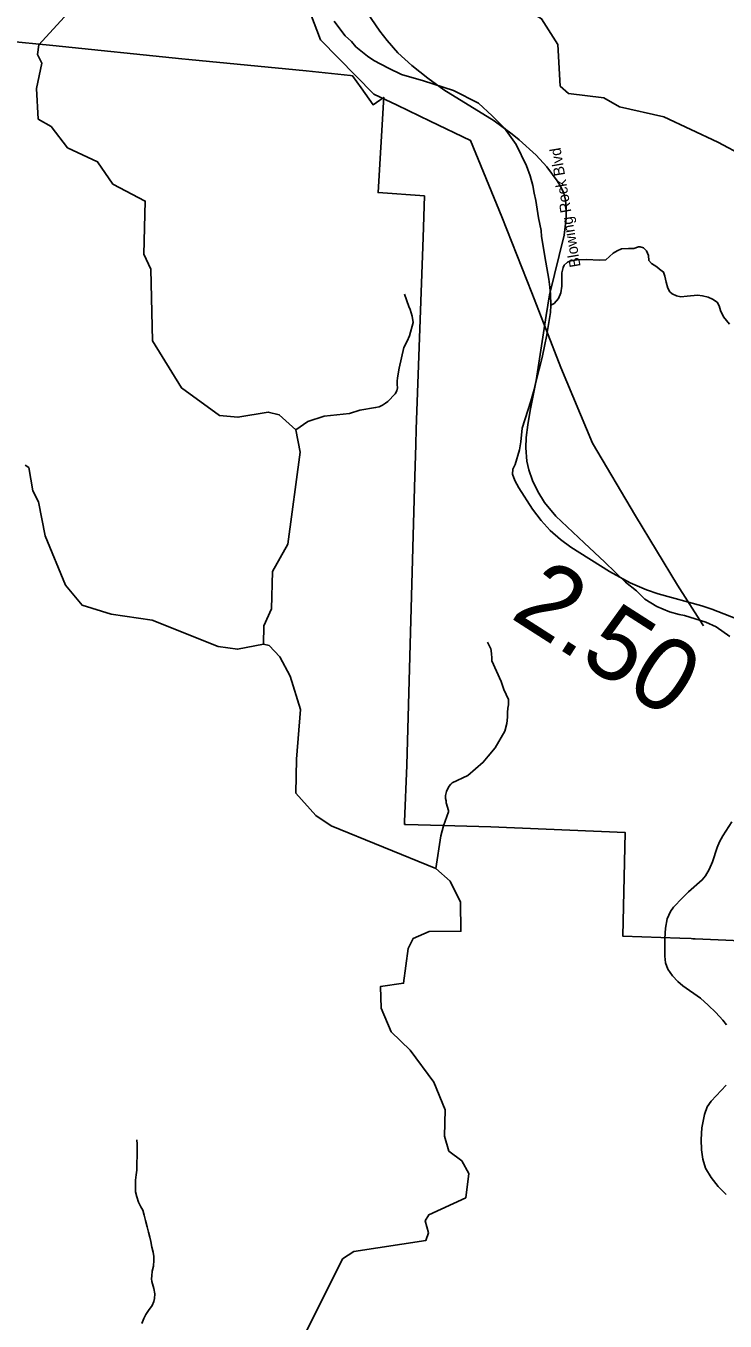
# Model space of a CAD drawing. Extents: x 1159738 to 1321356, y 736314 to 882035.
# Drawn here: x 1219753 to 1224551, y 852123 to 861011 of the extents above; entities that cross this region are included whole.
import ezdxf

# ---------------------------------------------------------------- set-up
doc = ezdxf.new("R2010")
doc.units = 0
for name, color, linetype in [('Exist Boundary Land Use Forest National US Forest Service', 7, 'Continuous'), ('Exist Hydrographic Creek Single Shore', 7, 'Continuous'), ('Exist Hydrographic Misc Water Feature', 7, 'Continuous'), ('Exist Road Non-System Type 51', 7, 'Continuous'), ('Exist Road Primary US Attributed', 7, 'Continuous'), ('Exist Road Primary US Label', 7, 'Continuous'), ('Exist Road Primary US Mileage Hundredths English Label', 7, 'Continuous'), ('Exist Utilities Electrical Transmission Line', 7, 'Continuous')]:
    doc.layers.add(name, color=color, linetype=linetype)

msp = doc.modelspace()

# ---------------------------------------------------------------- linework, layer by layer
at = {"layer": 'Exist Boundary Land Use Forest National US Forest Service'}
msp.add_lwpolyline([(1226283.5, 854661.7), (1224344.4, 854746.7), (1224328.4, 854747.2), (1224318.7, 854747.6), (1224241.4, 854750.2), (1223849.4, 854763.7), (1223864.3, 855476.7), (1222943.3, 855513.7), (1222614.8, 855523.7), (1222360.5, 855531.4), (1222351.4, 855531.7), (1222352, 855547.9), (1222366.4, 855937.7), (1222420.1, 857844.3), (1222428.3, 858138.2), (1222431.4, 858242.7), (1222478.1, 859557.9), (1222488.2, 859843.8), (1222169.3, 859866.7), (1222206.4, 860487.8), (1222208.2, 860519.7), (1222181.5, 860501.4), (1222135.2, 860469.8), (1222053.2, 860584.9), (1221994.3, 860667.8), (1221979.5, 860669.4), (1221677.2, 860702.7), (1220871.3, 860779.2), (1220823.2, 860783.7), (1219937.3, 860875.8), (1219820.9, 860887.3), (1219351.2, 860933.7)], dxfattribs=at)
at = {"layer": 'Exist Hydrographic Creek Single Shore'}
for points in [[(1221382.4, 856768.8), (1221385.4, 856893.4), (1221438.4, 857010.6), (1221445.3, 857266.5), (1221550.3, 857454.8), (1221634.3, 858086.6), (1221605.4, 858238.2), (1221491.4, 858342.3), (1221416.3, 858360.2), (1221207.4, 858325), (1221082.3, 858337.3), (1220820.3, 858526.4), (1220621.3, 858848.8), (1220609.3, 859341.4), (1220562.3, 859444.2), (1220572.3, 859808.3), (1220350.2, 859924.4), (1220245.3, 860077.4), (1220039.3, 860173.5), (1219927.2, 860320.2), (1219836.3, 860371.3), (1219825.3, 860581.6), (1219863.3, 860754.7), (1219832.3, 860814.5), (1219842.2, 860879.9), (1220065.2, 861124.9)], [(1221618.5, 851935.3), (1221926.5, 852549.6), (1222003.5, 852600.6), (1222497.5, 852676), (1222515.4, 852728.2), (1222492.4, 852810.7), (1222518.5, 852852.8), (1222771.4, 852969.2), (1222793.4, 853136.2), (1222745.5, 853222.5), (1222655.4, 853290), (1222624.5, 853392.3), (1222629.4, 853572.8), (1222551.4, 853761.5), (1222390.4, 853981.3), (1222260.4, 854108.7), (1222190.4, 854271), (1222185.4, 854418.7), (1222344.4, 854441.8), (1222376.4, 854680.8), (1222411.4, 854749), (1222521.4, 854796.1), (1222738.4, 854798.4), (1222735.4, 854998.6), (1222664.4, 855141.2), (1222566.3, 855228.5), (1221848.4, 855521.9), (1221742.3, 855593), (1221604.3, 855746.7), (1221610.4, 855979.7), (1221636.3, 856320.6), (1221567.3, 856548.4), (1221496.4, 856681.2), (1221423.4, 856758.1), (1221382.4, 856768.8)]]:
    msp.add_lwpolyline(points, dxfattribs=at)
at = {"layer": 'Exist Hydrographic Misc Water Feature'}
for points in [[(1224501.3, 860212.1), (1224131.3, 860387.1), (1223825.3, 860455.5), (1223718.3, 860516.8), (1223477.3, 860547.9), (1223420.3, 860598.3), (1223403.3, 860884.2), (1223291.3, 861060.3), (1223159.3, 861141.9), (1223087.3, 861241.7), (1223081.3, 861310.8), (1222852.3, 861797.9), (1222789.2, 861917.4), (1222800.3, 862350.4), (1222729.3, 862476.6), (1222575.3, 862650.4), (1222351.3, 862697.6), (1222228.2, 862765.7), (1222196.2, 862825.4), (1222192.2, 862976.5), (1222129.3, 863128.7), (1221976.2, 863332)], [(1222067.3, 861140.6), (1222181.3, 860975.7), (1222231.3, 860909.7), (1222305.3, 860826.6), (1222401.3, 860738.1), (1222510.3, 860651.1), (1222621.3, 860571.7), (1222965.3, 860359), (1223089.3, 860267.9), (1223137.3, 860228), (1223255.3, 860123.9), (1223328.3, 860044.1), (1223399.3, 859947.9), (1223424.3, 859906.1), (1223443.4, 859863), (1223456.3, 859814.8), (1223461.3, 859757.9), (1223460.3, 859689.9), (1223446.3, 859575.6), (1223346.4, 859165.6), (1223322.4, 859023.6), (1223255.3, 858577.9), (1223241.4, 858514.6), (1223218.3, 858435.3), (1223157.3, 858249.9), (1223149.3, 858155.9), (1223139.4, 858102.5), (1223110.4, 858001.6), (1223095.4, 857967.9), (1223092.3, 857935.8), (1223108.3, 857891.7), (1223135.4, 857841.3), (1223230.3, 857695.6), (1223289.4, 857616.4), (1223351.4, 857547.9), (1223421.3, 857486), (1223492.4, 857434.5), (1223758.4, 857265.7), (1223899.4, 857189.6), (1224012.4, 857140.1), (1224091.4, 857113), (1224392.3, 857031.8), (1224460.4, 857008.9), (1224677.4, 856923.5)], [(1224682.3, 860116.7), (1224501.3, 860212.1)], [(1222351.6, 859170.9), (1222381.3, 859086.1), (1222390.8, 859063.8), (1222403.5, 859019.4), (1222410.3, 858975.2), (1222385.9, 858883.8), (1222369, 858848.2), (1222345.7, 858802.8), (1222313.8, 858661.6), (1222304.1, 858595.8), (1222301.4, 858571.8), (1222300.8, 858549.8), (1222302.2, 858527.8), (1222297.6, 858505.9), (1222287.1, 858486.2), (1222237.5, 858433.5), (1222221.3, 858421.9), (1222200.9, 858408.5), (1222176.5, 858397.1), (1222152.5, 858391.8), (1222043.9, 858374.6), (1221973.2, 858350.6), (1221800.6, 858333.2), (1221687.5, 858296.2), (1221605.4, 858238.2)], [(1221382.4, 856768.8), (1221205.3, 856732.9), (1221073.4, 856752), (1220619.4, 856931.8), (1220337.3, 856973.6), (1220138.3, 857036.6), (1220025.3, 857173.4), (1219884.4, 857511.1), (1219840.3, 857745.1), (1219801.3, 857821.3), (1219772.3, 857979.5), (1219747.3, 857996.4)], [(1222921.5, 856781.8), (1222944.3, 856735.1), (1222945.9, 856725.1), (1222945.7, 856719.1), (1222947.3, 856703), (1222950.5, 856671), (1222950, 856653), (1223014.1, 856511.1), (1223023.5, 856484.8), (1223032.7, 856456.6), (1223064.8, 856387.6), (1223063.9, 856351.6), (1223061.2, 856329.7), (1223058.5, 856299.8), (1223057.7, 856267.8), (1223052.4, 856223.9), (1223039, 856172.2), (1222973.9, 856055.8), (1222926.2, 855999.1), (1222891.2, 855958), (1222784.6, 855866.8), (1222679.1, 855817.7), (1222668.9, 855807.9), (1222654.4, 855790.3), (1222639.6, 855756.7), (1222632.8, 855730.8), (1222632.7, 855722.8), (1222632.3, 855708.8), (1222635.8, 855692.8), (1222637.4, 855678.7), (1222654, 855626.2), (1222653.8, 855618.2), (1222619.2, 855521), (1222599.3, 855453.6), (1222566.3, 855228.5)], [(1224597.4, 855548), (1224535.5, 855453), (1224512.4, 855411.6), (1224495.4, 855372), (1224463.4, 855274.5), (1224442.4, 855223), (1224417.5, 855178), (1224394.4, 855150.8), (1224299.5, 855068.1), (1224258.4, 855028.5), (1224196.4, 854962.8), (1224175.4, 854934.1), (1224154.4, 854884.3), (1224142.4, 854819.5), (1224136.4, 854747.7), (1224136.4, 854627.5), (1224142.4, 854581.5), (1224158.5, 854537)], [(1224158.5, 854537), (1224189.4, 854492), (1224226.5, 854453.8), (1224261.4, 854423.3), (1224381.5, 854338), (1224435.4, 854291.6), (1224488.4, 854240.5), (1224535.5, 854188.1), (1224560.5, 854156)], [(1224558.4, 853741.5), (1224454.5, 853632.7), (1224428.4, 853592.8), (1224409.5, 853540.2), (1224392.4, 853449.8), (1224386.5, 853369.6), (1224388.4, 853298.3), (1224397.5, 853234.3), (1224417.5, 853172.8), (1224454.5, 853108), (1224503.5, 853045.7), (1224557.5, 852992.3)], [(1220513.4, 853366.5), (1220516.5, 853336.3), (1220517.6, 853296.3), (1220516.2, 853254.3), (1220515.1, 853208.3), (1220513.8, 853158.3), (1220509, 853126.4), (1220505.9, 853090.5), (1220504.8, 853048.5), (1220505.8, 853010.4), (1220514.8, 852976.2), (1220525.8, 852937.9), (1220541.1, 852907.4), (1220554.4, 852885), (1220565.5, 852850.7), (1220574.4, 852812.4), (1220585.3, 852770.1), (1220594.3, 852733.8), (1220603.4, 852699.6), (1220610.6, 852669.4), (1220617.5, 852631.2), (1220626.7, 852596.9), (1220631.8, 852566.7), (1220631.2, 852540.7), (1220628.1, 852500.8), (1220619.1, 852465), (1220618.2, 852433), (1220615.7, 852413), (1220617.1, 852395), (1220622.8, 852378.9), (1220631.9, 852346.6), (1220636.9, 852310.4), (1220636.1, 852278.4), (1220631.5, 852256.5), (1220618.7, 852228.9), (1220593.9, 852195.5), (1220575.1, 852168), (1220562.3, 852140.3), (1220549.4, 852106.6)]]:
    msp.add_lwpolyline(points, dxfattribs=at)
at = {"layer": 'Exist Road Non-System Type 51'}
msp.add_lwpolyline([(1223354.1, 859094.2), (1223377.4, 859106.7), (1223408.3, 859139.6), (1223423.8, 859178.2), (1223429.6, 859224.7), (1223431.5, 859315.5), (1223439.2, 859352.3), (1223447, 859367.8), (1223470.1, 859389), (1223491.4, 859398.7), (1223535.9, 859406.4), (1223599.6, 859408.4), (1223688.5, 859402.6), (1223733, 859406.4), (1223783.2, 859450.9), (1223810.3, 859466.4), (1223839.3, 859481.9), (1223887.6, 859483.8), (1223924.3, 859483.8), (1223957.1, 859495.4), (1223968.7, 859495.4), (1223991.9, 859487.7), (1224011.3, 859466.4), (1224024.8, 859435.5), (1224028.6, 859400.6), (1224046, 859381.3), (1224082.8, 859358.1), (1224100.2, 859340.7), (1224127.2, 859321.4), (1224136.9, 859292.3), (1224146.5, 859251.7), (1224158.1, 859210.6), (1224170.7, 859186.5), (1224187.1, 859172), (1224217.1, 859157.5), (1224246.1, 859151.7), (1224291.5, 859155.5), (1224361, 859162.3), (1224395.8, 859157.5), (1224434.5, 859148.8), (1224463.5, 859136.2), (1224495.4, 859115.9), (1224510.8, 859090.7), (1224518.5, 859056.9), (1224538.8, 859014.3), (1224580.4, 858965)], dxfattribs=at)
at = {"layer": 'Exist Road Primary US Attributed'}
msp.add_lwpolyline([(1224584.2, 856820.8), (1224490.4, 856888.2), (1224419.4, 856919.4), (1224272.1, 856965.2), (1224234.8, 856972.4), (1224169.4, 856989.1), (1224082.4, 857027.4), (1224001.1, 857077.7), (1223943.3, 857134.4), (1223868.6, 857193.3), (1223725.8, 857331.8), (1223583.4, 857464.5), (1223389.4, 857647.6), (1223312.7, 857741.3), (1223265.1, 857816.4), (1223230.1, 857890.9), (1223203.8, 857965.1), (1223191, 858024.9), (1223183.4, 858115.4), (1223185.8, 858187.2), (1223196.2, 858272.6), (1223213.4, 858371.9), (1223230.1, 858452.4), (1223252.4, 858566.5), (1223296.7, 858734.4), (1223314.3, 858824.5), (1223325.8, 858878.4), (1223353.4, 859043.1), (1223354.1, 859094.2), (1223351.8, 859169.9), (1223349.4, 859217), (1223340.6, 859273.6), (1223320.2, 859389.7), (1223290.7, 859565.2), (1223288.3, 859606.7), (1223269.6, 859694.8), (1223252, 859813.7), (1223240.9, 859863.9), (1223230.9, 859914.6), (1223213.4, 859982.4), (1223187.8, 860050.2), (1223116.4, 860197.3), (1223037.5, 860309.8), (1222953.7, 860394.4), (1222857.7, 860479.8), (1222686.7, 860568.3), (1222480.8, 860634.7), (1222331.5, 860677.5), (1222241.9, 860720.1), (1222140.9, 860774.1), (1222097, 860802), (1222016.9, 860867.8), (1221986.4, 860903.6), (1221944.4, 860942.9), (1221906.8, 860990.3), (1221868.8, 861043.5)], dxfattribs=at)
at = {"layer": 'Exist Utilities Electrical Transmission Line'}
msp.add_line((1224377.1, 856933.5), (1224401.6, 856894.7), dxfattribs=at)
for points in [[(1221594.3, 861393.7), (1221773.7, 860916), (1222139.8, 860542.7), (1222299.6, 860466.3)], [(1222299.6, 860466.3), (1222527.2, 860357.6), (1222804.4, 860224), (1223018.3, 859701.3), (1223155.8, 859353.2)], [(1223155.8, 859353.2), (1223224.2, 859180.1), (1223320.6, 858932.2)], [(1223320.6, 858932.2), (1223424.4, 858665.6), (1223640.4, 858146.8), (1223935.4, 857648.4), (1224225.4, 857173.9), (1224377.1, 856933.5)]]:
    msp.add_lwpolyline(points, dxfattribs=at)

# ---------------------------------------------------------------- texts
at = {"layer": 'Exist Road Primary US Label'}
msp.add_text('Blowing Rock Blvd', height=75, rotation=99.66415, dxfattribs=at).set_placement((1223560, 859360.9))
at = {"layer": 'Exist Road Primary US Mileage Hundredths English Label'}
msp.add_text('2.50', height=500, rotation=327.362, dxfattribs=at).set_placement((1223068.4, 856954))

doc.saveas('drawing.dxf')
